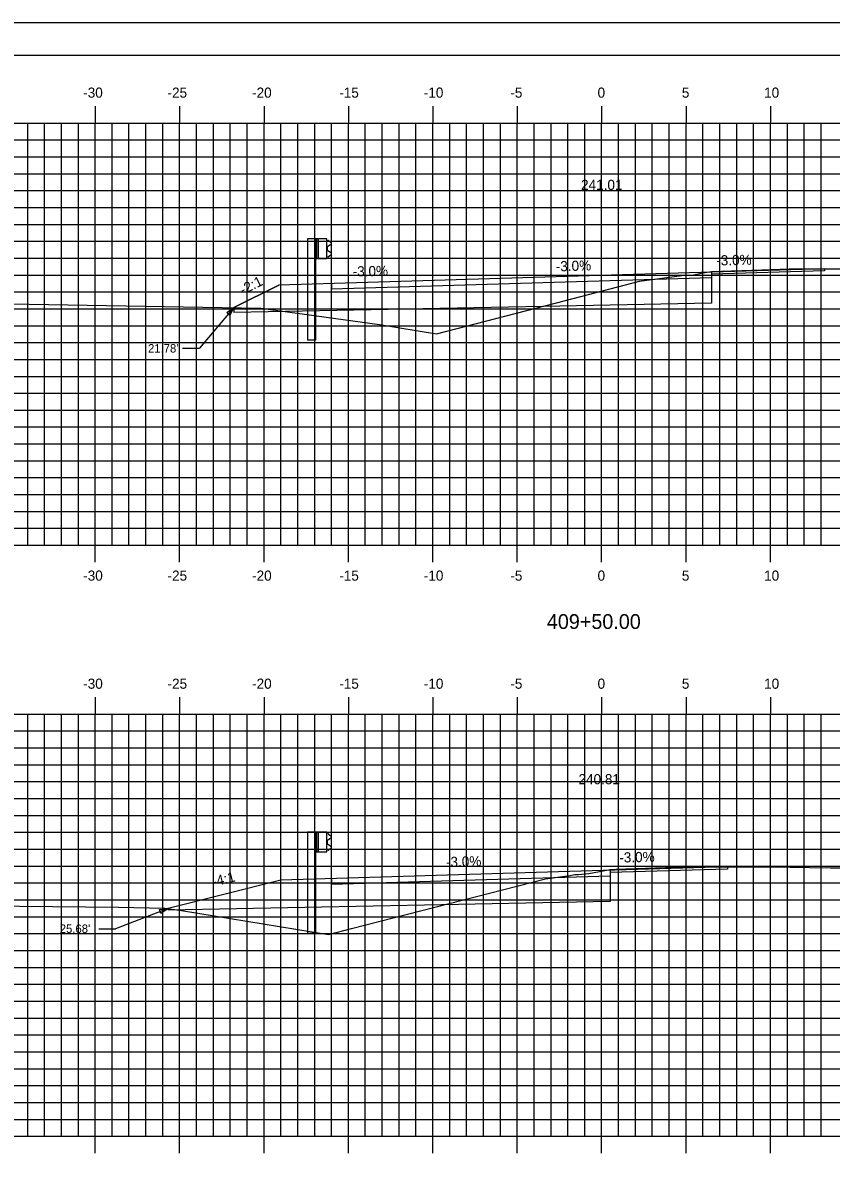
# Model space of a CAD drawing. Extents: x 1160718 to 1173142, y 616002 to 617630.
# Drawn here: x 1167488.8 to 1167536.7, y 616656.7 to 616723.9 of the extents above; entities that cross this region are included whole.
import ezdxf

# ---------------------------------------------------------------- set-up
doc = ezdxf.new("R2010")
doc.units = 0
for name, color, linetype in [('ANNOTATION', 7, 'Continuous'), ('BORDER', 7, 'Continuous'), ('D_Guardrail_Beam_Lt', 7, 'Continuous'), ('D_Roadway_Centerline', 7, 'Continuous'), ('D_Roadway_Centerline_Text', 7, 'Continuous'), ('D_Roadway_Edge_Shoulder', 7, 'Continuous'), ('D_Roadway_Edge_TW', 7, 'Continuous'), ('D_Roadway_Pavement', 7, 'Continuous'), ('D_Roadway_SlopeLines', 7, 'Continuous'), ('H_V ANNOTATION', 7, 'Continuous'), ('MAJOR', 7, 'Continuous'), ('MINOR', 7, 'Continuous'), ('PLOT BOUNDARY', 7, 'Continuous'), ('S_Roadway_Centerline', 7, 'Continuous')]:
    doc.layers.add(name, color=color, linetype=linetype)

msp = doc.modelspace()

# ---------------------------------------------------------------- linework, layer by layer
at = {"layer": 'ANNOTATION'}
for p, q in [((1167536.282, 616709.302), (1167536.282, 616709.178)), ((1167529.579, 616708.977), (1167529.579, 616708.768)), ((1167501.284, 616707), (1167499.244, 616704.587)), ((1167501.284, 616707), (1167501.284, 616706.702)), ((1167498.244, 616704.587), (1167499.244, 616704.587)), ((1167523.586, 616673.545), (1167523.586, 616673.337)), ((1167497.387, 616671.414), (1167494.282, 616670.218)), ((1167497.387, 616671.414), (1167497.387, 616671.313)), ((1167493.282, 616670.218), (1167494.282, 616670.218))]:
    msp.add_line(p, q, dxfattribs=at)
for points in [[(1167529.579, 616709.101), (1167529.579, 616707.268), (1167519.579, 616707.068), (1167501.284, 616706.702)], [(1167536.282, 616709.302), (1167526.282, 616709.002), (1167503.948, 616708.332)], [(1167536.282, 616709.178), (1167529.579, 616708.977)], [(1167529.579, 616708.768), (1167519.579, 616708.468), (1167507.072, 616708.093)], [(1167529.579, 616708.768), (1167529.579, 616707.268)], [(1167523.586, 616673.67), (1167523.586, 616671.837), (1167513.586, 616671.637), (1167497.387, 616671.313)], [(1167530.524, 616673.878), (1167520.524, 616673.578), (1167504.072, 616673.084)], [(1167530.524, 616673.753), (1167523.586, 616673.545)], [(1167523.586, 616673.337), (1167513.586, 616673.037), (1167507.067, 616672.841)], [(1167523.586, 616673.337), (1167523.586, 616671.837)]]:
    msp.add_lwpolyline(points, dxfattribs=at)
for points in [[(1167500.865, 616706.699), (1167501.284, 616707), (1167501.056, 616706.538)], [(1167496.875, 616671.351), (1167497.387, 616671.414), (1167496.965, 616671.118)]]:
    msp.add_lwpolyline(points, close=True, dxfattribs=at)
at = {"layer": 'BORDER'}
msp.add_line((1167608.072, 616721.928), (1167448.072, 616721.928), dxfattribs=at)
at = {"layer": 'D_Guardrail_Beam_Lt'}
for p, q in [((1167505.643, 616711.073), (1167505.643, 616705.073)), ((1167506.113, 616711.073), (1167505.643, 616711.073)), ((1167506.801, 616711.073), (1167506.113, 616711.073)), ((1167506.113, 616711.073), (1167506.113, 616709.907)), ((1167506.176, 616711.073), (1167506.176, 616709.907)), ((1167506.28, 616711.073), (1167506.28, 616709.907)), ((1167506.801, 616709.907), (1167506.801, 616711.073)), ((1167506.801, 616710.99), (1167506.875, 616710.975)), ((1167506.805, 616710.525), (1167506.805, 616710.455)), ((1167507.034, 616710.726), (1167506.839, 616710.589)), ((1167506.839, 616710.39), (1167507.034, 616710.254)), ((1167506.891, 616710.969), (1167507.034, 616710.869)), ((1167506.113, 616709.907), (1167506.801, 616709.907)), ((1167506.134, 616705.073), (1167506.134, 616709.907)), ((1167506.875, 616710.005), (1167506.801, 616709.99)), ((1167507.034, 616710.111), (1167506.891, 616710.011)), ((1167506.134, 616705.073), (1167505.643, 616705.073)), ((1167505.643, 616675.93), (1167505.643, 616669.93)), ((1167506.114, 616675.93), (1167505.643, 616675.93)), ((1167506.801, 616675.93), (1167506.114, 616675.93)), ((1167506.114, 616675.93), (1167506.114, 616674.764)), ((1167506.176, 616675.93), (1167506.176, 616674.764)), ((1167506.28, 616675.93), (1167506.28, 616674.764)), ((1167506.801, 616674.764), (1167506.801, 616675.93)), ((1167506.801, 616675.847), (1167506.875, 616675.832)), ((1167507.034, 616675.583), (1167506.839, 616675.446)), ((1167506.891, 616675.826), (1167507.034, 616675.726)), ((1167506.114, 616674.764), (1167506.801, 616674.764)), ((1167506.134, 616669.93), (1167506.134, 616674.764)), ((1167506.875, 616674.862), (1167506.801, 616674.847)), ((1167506.805, 616675.382), (1167506.805, 616675.312)), ((1167506.839, 616675.247), (1167507.034, 616675.111)), ((1167507.034, 616674.968), (1167506.891, 616674.868)), ((1167506.134, 616669.93), (1167505.643, 616669.93))]:
    msp.add_line(p, q, dxfattribs=at)
for centre, major_axis, start_param, end_param in [((1167506.884, 616710.525), (-0.0789, 0), 5.323254, 6.283185), ((1167506.884, 616710.455), (-0.0789, 0), 6.283185, 7.243116), ((1167506.867, 616710.935), (0.0417, 0), 0.959931, 1.376053), ((1167506.984, 616710.797), (0.0877, 0), 5.323254, 7.243116), ((1167506.867, 616710.045), (0.0417, 0), 4.907132, 5.323254), ((1167506.984, 616710.183), (0.0877, 0), 5.323254, 7.243116), ((1167506.884, 616675.382), (-0.0789, 0), 5.323254, 6.283185), ((1167506.867, 616675.792), (0.0417, 0), 0.959931, 1.376053), ((1167506.984, 616675.654), (0.0877, 0), 5.323254, 7.243116), ((1167506.884, 616675.312), (-0.0789, 0), 6.283185, 7.243116), ((1167506.867, 616674.902), (0.0417, 0), 4.907132, 5.323254), ((1167506.984, 616675.04), (0.0877, 0), 5.323254, 7.243116)]:
    msp.add_ellipse(centre, major_axis=major_axis, ratio=0.995501, start_param=start_param, end_param=end_param, dxfattribs=at)
at = {"layer": 'D_Roadway_Centerline'}
msp.add_lwpolyline([(1167501.284, 616707), (1167503.948, 616708.332)], dxfattribs=at)
at = {"layer": 'D_Roadway_Edge_Shoulder'}
for points in [[(1167507.072, 616708.426), (1167507.072, 616708.093)], [(1167507.067, 616673.174), (1167507.067, 616672.841)]]:
    msp.add_lwpolyline(points, dxfattribs=at)
at = {"layer": 'D_Roadway_Edge_TW'}
msp.add_line((1167530.524, 616673.878), (1167530.524, 616673.753), dxfattribs=at)
at = {"layer": 'D_Roadway_Pavement'}
for points in [[(1167507.072, 616708.121), (1167507.072, 616708.121)], [(1167507.072, 616708.121), (1167507.072, 616708.121)], [(1167507.067, 616672.927), (1167507.067, 616672.927)], [(1167507.067, 616672.927), (1167507.067, 616672.927)]]:
    msp.add_lwpolyline(points, dxfattribs=at)
at = {"layer": 'D_Roadway_SlopeLines'}
for points in [[(1167503.948, 616708.332), (1167501.284, 616707)], [(1167504.072, 616673.084), (1167497.387, 616671.414)]]:
    msp.add_lwpolyline(points, dxfattribs=at)
at = {"layer": 'MAJOR'}
for p, q in [((1167493.072, 616718.93), (1167493.072, 616717.928)), ((1167498.072, 616718.93), (1167498.072, 616717.928)), ((1167503.072, 616718.93), (1167503.072, 616717.928)), ((1167508.072, 616718.93), (1167508.072, 616717.928)), ((1167513.072, 616718.93), (1167513.072, 616717.928)), ((1167518.072, 616718.93), (1167518.072, 616717.928)), ((1167523.072, 616718.93), (1167523.072, 616717.928)), ((1167528.072, 616718.93), (1167528.072, 616717.928)), ((1167533.072, 616718.93), (1167533.072, 616717.928)), ((1167453.072, 616717.928), (1167593.072, 616717.928)), ((1167453.072, 616717.928), (1167593.072, 616717.928)), ((1167493.072, 616692.928), (1167493.072, 616717.928)), ((1167498.072, 616692.928), (1167498.072, 616717.928)), ((1167503.072, 616692.928), (1167503.072, 616717.928)), ((1167508.072, 616692.928), (1167508.072, 616717.928)), ((1167513.072, 616692.928), (1167513.072, 616717.928)), ((1167518.072, 616692.928), (1167518.072, 616717.928)), ((1167523.072, 616692.928), (1167523.072, 616717.928)), ((1167528.072, 616692.928), (1167528.072, 616717.928)), ((1167533.072, 616692.928), (1167533.072, 616717.928)), ((1167453.072, 616712.928), (1167593.072, 616712.928)), ((1167453.072, 616707.928), (1167593.072, 616707.928)), ((1167453.072, 616702.928), (1167593.072, 616702.928)), ((1167453.072, 616697.928), (1167593.072, 616697.928)), ((1167453.072, 616692.928), (1167593.072, 616692.928)), ((1167453.072, 616692.928), (1167593.072, 616692.928)), ((1167493.072, 616691.926), (1167493.072, 616692.928)), ((1167498.072, 616691.926), (1167498.072, 616692.928)), ((1167503.072, 616691.926), (1167503.072, 616692.928)), ((1167508.072, 616691.926), (1167508.072, 616692.928)), ((1167513.072, 616691.926), (1167513.072, 616692.928)), ((1167518.072, 616691.926), (1167518.072, 616692.928)), ((1167523.072, 616691.926), (1167523.072, 616692.928)), ((1167528.072, 616691.926), (1167528.072, 616692.928)), ((1167533.072, 616691.926), (1167533.072, 616692.928)), ((1167493.072, 616683.93), (1167493.072, 616682.928)), ((1167498.072, 616683.93), (1167498.072, 616682.928)), ((1167503.072, 616683.93), (1167503.072, 616682.928)), ((1167508.072, 616683.93), (1167508.072, 616682.928)), ((1167513.072, 616683.93), (1167513.072, 616682.928)), ((1167518.072, 616683.93), (1167518.072, 616682.928)), ((1167523.072, 616683.93), (1167523.072, 616682.928)), ((1167528.072, 616683.93), (1167528.072, 616682.928)), ((1167533.072, 616683.93), (1167533.072, 616682.928)), ((1167453.072, 616682.928), (1167593.072, 616682.928)), ((1167453.072, 616682.928), (1167593.072, 616682.928)), ((1167493.072, 616657.928), (1167493.072, 616682.928)), ((1167498.072, 616657.928), (1167498.072, 616682.928)), ((1167503.072, 616657.928), (1167503.072, 616682.928)), ((1167508.072, 616657.928), (1167508.072, 616682.928)), ((1167513.072, 616657.928), (1167513.072, 616682.928)), ((1167518.072, 616657.928), (1167518.072, 616682.928)), ((1167523.072, 616657.928), (1167523.072, 616682.928)), ((1167528.072, 616657.928), (1167528.072, 616682.928)), ((1167533.072, 616657.928), (1167533.072, 616682.928)), ((1167453.072, 616677.928), (1167593.072, 616677.928)), ((1167453.072, 616672.928), (1167593.072, 616672.928)), ((1167453.072, 616667.928), (1167593.072, 616667.928)), ((1167453.072, 616662.928), (1167593.072, 616662.928)), ((1167453.072, 616657.928), (1167593.072, 616657.928)), ((1167453.072, 616657.928), (1167593.072, 616657.928)), ((1167493.072, 616656.926), (1167493.072, 616657.928)), ((1167498.072, 616656.926), (1167498.072, 616657.928)), ((1167503.072, 616656.926), (1167503.072, 616657.928)), ((1167508.072, 616656.926), (1167508.072, 616657.928)), ((1167513.072, 616656.926), (1167513.072, 616657.928)), ((1167518.072, 616656.926), (1167518.072, 616657.928)), ((1167523.072, 616656.926), (1167523.072, 616657.928)), ((1167528.072, 616656.926), (1167528.072, 616657.928)), ((1167533.072, 616656.926), (1167533.072, 616657.928))]:
    msp.add_line(p, q, dxfattribs=at)
at = {"layer": 'MINOR'}
for p, q in [((1167489.072, 616692.928), (1167489.072, 616717.928)), ((1167490.072, 616692.928), (1167490.072, 616717.928)), ((1167491.072, 616692.928), (1167491.072, 616717.928)), ((1167492.072, 616692.928), (1167492.072, 616717.928)), ((1167494.072, 616692.928), (1167494.072, 616717.928)), ((1167495.072, 616692.928), (1167495.072, 616717.928)), ((1167496.072, 616692.928), (1167496.072, 616717.928)), ((1167497.072, 616692.928), (1167497.072, 616717.928)), ((1167499.072, 616692.928), (1167499.072, 616717.928)), ((1167500.072, 616692.928), (1167500.072, 616717.928)), ((1167501.072, 616692.928), (1167501.072, 616717.928)), ((1167502.072, 616692.928), (1167502.072, 616717.928)), ((1167504.072, 616692.928), (1167504.072, 616717.928)), ((1167505.072, 616692.928), (1167505.072, 616717.928)), ((1167506.072, 616692.928), (1167506.072, 616717.928)), ((1167507.072, 616692.928), (1167507.072, 616717.928)), ((1167509.072, 616692.928), (1167509.072, 616717.928)), ((1167510.072, 616692.928), (1167510.072, 616717.928)), ((1167511.072, 616692.928), (1167511.072, 616717.928)), ((1167512.072, 616692.928), (1167512.072, 616717.928)), ((1167514.072, 616692.928), (1167514.072, 616717.928)), ((1167515.072, 616692.928), (1167515.072, 616717.928)), ((1167516.072, 616692.928), (1167516.072, 616717.928)), ((1167517.072, 616692.928), (1167517.072, 616717.928)), ((1167519.072, 616692.928), (1167519.072, 616717.928)), ((1167520.072, 616692.928), (1167520.072, 616717.928)), ((1167521.072, 616692.928), (1167521.072, 616717.928)), ((1167522.072, 616692.928), (1167522.072, 616717.928)), ((1167524.072, 616692.928), (1167524.072, 616717.928)), ((1167525.072, 616692.928), (1167525.072, 616717.928)), ((1167526.072, 616692.928), (1167526.072, 616717.928)), ((1167527.072, 616692.928), (1167527.072, 616717.928)), ((1167529.072, 616692.928), (1167529.072, 616717.928)), ((1167530.072, 616692.928), (1167530.072, 616717.928)), ((1167531.072, 616692.928), (1167531.072, 616717.928)), ((1167532.072, 616692.928), (1167532.072, 616717.928)), ((1167534.072, 616692.928), (1167534.072, 616717.928)), ((1167535.072, 616692.928), (1167535.072, 616717.928)), ((1167536.072, 616692.928), (1167536.072, 616717.928)), ((1167453.072, 616716.928), (1167593.072, 616716.928)), ((1167453.072, 616715.928), (1167593.072, 616715.928)), ((1167453.072, 616714.928), (1167593.072, 616714.928)), ((1167453.072, 616713.928), (1167593.072, 616713.928)), ((1167453.072, 616711.928), (1167593.072, 616711.928)), ((1167453.072, 616710.928), (1167593.072, 616710.928)), ((1167453.072, 616709.928), (1167593.072, 616709.928)), ((1167453.072, 616708.928), (1167593.072, 616708.928)), ((1167453.072, 616706.928), (1167593.072, 616706.928)), ((1167453.072, 616705.928), (1167593.072, 616705.928)), ((1167453.072, 616704.928), (1167593.072, 616704.928)), ((1167453.072, 616703.928), (1167593.072, 616703.928)), ((1167453.072, 616701.928), (1167593.072, 616701.928)), ((1167453.072, 616700.928), (1167593.072, 616700.928)), ((1167453.072, 616699.928), (1167593.072, 616699.928)), ((1167453.072, 616698.928), (1167593.072, 616698.928)), ((1167453.072, 616696.928), (1167593.072, 616696.928)), ((1167453.072, 616695.928), (1167593.072, 616695.928)), ((1167453.072, 616694.928), (1167593.072, 616694.928)), ((1167453.072, 616693.928), (1167593.072, 616693.928)), ((1167489.072, 616657.928), (1167489.072, 616682.928)), ((1167490.072, 616657.928), (1167490.072, 616682.928)), ((1167491.072, 616657.928), (1167491.072, 616682.928)), ((1167492.072, 616657.928), (1167492.072, 616682.928)), ((1167494.072, 616657.928), (1167494.072, 616682.928)), ((1167495.072, 616657.928), (1167495.072, 616682.928)), ((1167496.072, 616657.928), (1167496.072, 616682.928)), ((1167497.072, 616657.928), (1167497.072, 616682.928)), ((1167499.072, 616657.928), (1167499.072, 616682.928)), ((1167500.072, 616657.928), (1167500.072, 616682.928)), ((1167501.072, 616657.928), (1167501.072, 616682.928)), ((1167502.072, 616657.928), (1167502.072, 616682.928)), ((1167504.072, 616657.928), (1167504.072, 616682.928)), ((1167505.072, 616657.928), (1167505.072, 616682.928)), ((1167506.072, 616657.928), (1167506.072, 616682.928)), ((1167507.072, 616657.928), (1167507.072, 616682.928)), ((1167509.072, 616657.928), (1167509.072, 616682.928)), ((1167510.072, 616657.928), (1167510.072, 616682.928)), ((1167511.072, 616657.928), (1167511.072, 616682.928)), ((1167512.072, 616657.928), (1167512.072, 616682.928)), ((1167514.072, 616657.928), (1167514.072, 616682.928)), ((1167515.072, 616657.928), (1167515.072, 616682.928)), ((1167516.072, 616657.928), (1167516.072, 616682.928)), ((1167517.072, 616657.928), (1167517.072, 616682.928)), ((1167519.072, 616657.928), (1167519.072, 616682.928)), ((1167520.072, 616657.928), (1167520.072, 616682.928)), ((1167521.072, 616657.928), (1167521.072, 616682.928)), ((1167522.072, 616657.928), (1167522.072, 616682.928)), ((1167524.072, 616657.928), (1167524.072, 616682.928)), ((1167525.072, 616657.928), (1167525.072, 616682.928)), ((1167526.072, 616657.928), (1167526.072, 616682.928)), ((1167527.072, 616657.928), (1167527.072, 616682.928)), ((1167529.072, 616657.928), (1167529.072, 616682.928)), ((1167530.072, 616657.928), (1167530.072, 616682.928)), ((1167531.072, 616657.928), (1167531.072, 616682.928)), ((1167532.072, 616657.928), (1167532.072, 616682.928)), ((1167534.072, 616657.928), (1167534.072, 616682.928)), ((1167535.072, 616657.928), (1167535.072, 616682.928)), ((1167536.072, 616657.928), (1167536.072, 616682.928)), ((1167453.072, 616681.928), (1167593.072, 616681.928)), ((1167453.072, 616680.928), (1167593.072, 616680.928)), ((1167453.072, 616679.928), (1167593.072, 616679.928)), ((1167453.072, 616678.928), (1167593.072, 616678.928)), ((1167453.072, 616676.928), (1167593.072, 616676.928)), ((1167453.072, 616675.928), (1167593.072, 616675.928)), ((1167453.072, 616674.928), (1167593.072, 616674.928)), ((1167453.072, 616673.928), (1167593.072, 616673.928)), ((1167453.072, 616671.928), (1167593.072, 616671.928)), ((1167453.072, 616670.928), (1167593.072, 616670.928)), ((1167453.072, 616669.928), (1167593.072, 616669.928)), ((1167453.072, 616668.928), (1167593.072, 616668.928)), ((1167453.072, 616666.928), (1167593.072, 616666.928)), ((1167453.072, 616665.928), (1167593.072, 616665.928)), ((1167453.072, 616664.928), (1167593.072, 616664.928)), ((1167453.072, 616663.928), (1167593.072, 616663.928)), ((1167453.072, 616661.928), (1167593.072, 616661.928)), ((1167453.072, 616660.928), (1167593.072, 616660.928)), ((1167453.072, 616659.928), (1167593.072, 616659.928)), ((1167453.072, 616658.928), (1167593.072, 616658.928))]:
    msp.add_line(p, q, dxfattribs=at)
at = {"layer": 'PLOT BOUNDARY'}
msp.add_lwpolyline([(1167439.979, 616613.869), (1167609.979, 616613.869), (1167609.979, 616723.869), (1167439.979, 616723.869)], close=True, dxfattribs=at)
at = {"layer": 'S_Roadway_Centerline'}
for points in [[(1167453.072, 616707.845), (1167463.972, 616707.555), (1167474.798, 616707.387), (1167483.425, 616707.295), (1167502.873, 616706.974), (1167509.922, 616706), (1167513.284, 616705.446), (1167520.922, 616707.427), (1167525.318, 616708.554), (1167527.817, 616708.898), (1167528.521, 616708.945), (1167529.084, 616709.048), (1167529.579, 616709.128), (1167532.562, 616709.236), (1167534.178, 616709.303), (1167535.961, 616709.303), (1167539.22, 616709.3)], [(1167453.072, 616672.006), (1167456.9, 616671.97), (1167472.914, 616671.719), (1167494.458, 616671.486), (1167497.199, 616671.44), (1167498.188, 616671.303), (1167506.884, 616669.866), (1167508.26, 616670.223), (1167519.736, 616673.167), (1167521.022, 616673.344), (1167521.104, 616673.353), (1167521.487, 616673.419), (1167521.699, 616673.421), (1167522.322, 616673.486), (1167523.586, 616673.726), (1167523.92, 616673.74), (1167528.011, 616673.88), (1167530.945, 616673.878), (1167533.044, 616673.875), (1167536.633, 616673.833), (1167538.077, 616673.816)]]:
    msp.add_lwpolyline(points, dxfattribs=at)

# ---------------------------------------------------------------- texts
at = {"layer": 'ANNOTATION'}
for s, rotation, p in [('-3.0%', 1.71836, (1167520.362, 616709.139)), ('-3.0%', 1.30982, (1167529.867, 616709.49)), ('-3.0%', 1.14576, (1167508.328, 616708.838)), ('-2:1', 26.56505, (1167501.819, 616707.742)), ('-3.0%', 1.29581, (1167524.123, 616674.134)), ('-3.0%', 1.71836, (1167513.858, 616673.865)), ('-4:1', 14.03624, (1167500.071, 616672.695))]:
    msp.add_text(s, height=0.6, rotation=rotation, dxfattribs=at).set_placement(p)
for s, p in [("21.78'", (1167496.2, 616704.337)), ("25.68'", (1167490.973, 616669.968))]:
    msp.add_text(s, height=0.5, dxfattribs=at).set_placement(p)
at = {"layer": 'D_Roadway_Centerline'}
for s, p in [('C', (1167523.067, 616708.935)), ('L', (1167523.072, 616708.927)), ('C', (1167523.067, 616673.741)), ('L', (1167523.072, 616673.734))]:
    msp.add_text(s, height=0.0146, dxfattribs=at).set_placement(p)
at = {"layer": 'D_Roadway_Centerline_Text'}
for s, p in [('241.01', (1167521.852, 616713.967)), ('240.81', (1167521.702, 616678.773))]:
    msp.add_text(s, height=0.6, dxfattribs=at).set_placement(p)
at = {"layer": 'H_V ANNOTATION'}
for s, height, p in [('-30', 0.6, (1167492.36, 616719.428)), ('-25', 0.6, (1167497.357, 616719.428)), ('-20', 0.6, (1167502.365, 616719.428)), ('-15', 0.6, (1167507.529, 616719.428)), ('-10', 0.6, (1167512.537, 616719.428)), ('-5', 0.6, (1167517.663, 616719.428)), ('0', 0.6, (1167522.831, 616719.428)), ('5', 0.6, (1167527.823, 616719.428)), ('10', 0.6, (1167532.697, 616719.428)), ('-30', 0.6, (1167492.36, 616690.828)), ('-25', 0.6, (1167497.357, 616690.828)), ('-20', 0.6, (1167502.365, 616690.828)), ('-15', 0.6, (1167507.529, 616690.828)), ('-10', 0.6, (1167512.537, 616690.828)), ('-5', 0.6, (1167517.663, 616690.828)), ('0', 0.6, (1167522.831, 616690.828)), ('5', 0.6, (1167527.823, 616690.828)), ('10', 0.6, (1167532.697, 616690.828)), ('409+50.00', 0.875, (1167519.826, 616687.971)), ('-30', 0.6, (1167492.36, 616684.428)), ('-25', 0.6, (1167497.357, 616684.428)), ('-20', 0.6, (1167502.365, 616684.428)), ('-15', 0.6, (1167507.529, 616684.428)), ('-10', 0.6, (1167512.537, 616684.428)), ('-5', 0.6, (1167517.663, 616684.428)), ('0', 0.6, (1167522.831, 616684.428)), ('5', 0.6, (1167527.823, 616684.428)), ('10', 0.6, (1167532.697, 616684.428))]:
    msp.add_text(s, height=height, dxfattribs=at).set_placement(p)

doc.saveas('drawing.dxf')
